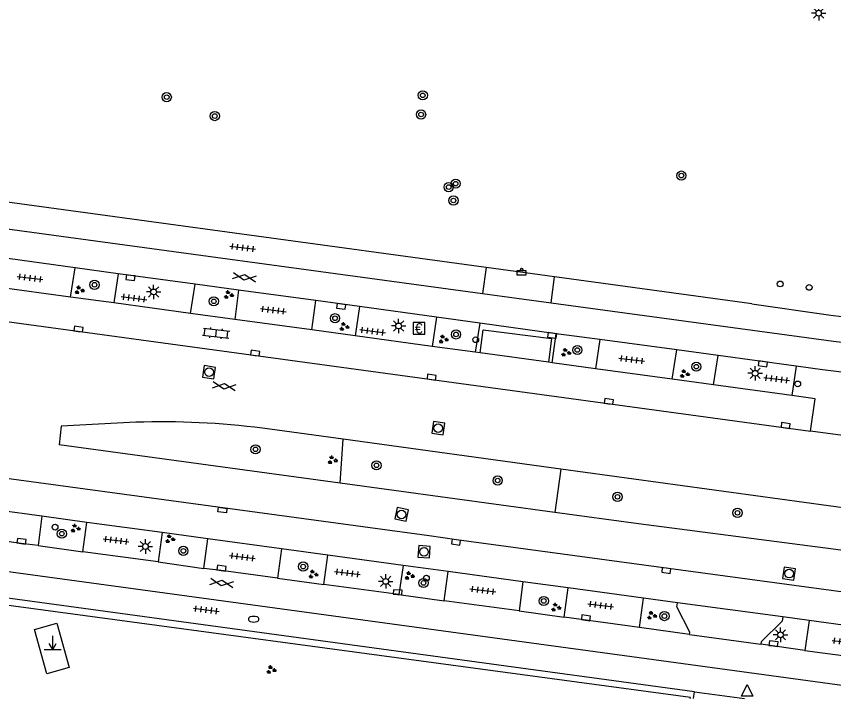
# Model space of a CAD drawing. Extents: x 132998 to 136004, y 396998 to 398512.
# Drawn here: x 134234.9 to 134305.8, y 397000 to 397059.2 of the extents above; entities that cross this region are included whole.
import ezdxf

# ---------------------------------------------------------------- set-up
doc = ezdxf.new("R2010")
doc.units = 0
for name, color, linetype in [('gg-afsc-hekwerk', 7, 'Continuous'), ('gg-knt-verharding', 7, 'Continuous'), ('gt-grn-groengrens', 7, 'Continuous'), ('gt-symb-afvalbak', 7, 'Continuous'), ('gt-symb-betaalautomaat', 7, 'Continuous'), ('gt-symb-boom', 7, 'Continuous'), ('gt-symb-brandkraan', 7, 'Continuous'), ('gt-symb-gesloten verharding', 7, 'Continuous'), ('gt-symb-groenvak', 7, 'Continuous'), ('gt-symb-klinker verharding', 7, 'Continuous'), ('gt-symb-kolk', 7, 'Continuous'), ('gt-symb-kolk center center', 7, 'Continuous'), ('gt-symb-lichtmast', 7, 'Continuous'), ('gt-symb-markant object', 7, 'Continuous'), ('gt-symb-rioolschacht', 7, 'Continuous'), ('gt-symb-tegel verharding', 7, 'Continuous'), ('gt-symb-verkeersbordpaal', 7, 'Continuous'), ('gt-symb-vlaggenmast', 7, 'Continuous'), ('gt-symb-waterafsluiter', 7, 'Continuous')]:
    doc.layers.add(name, color=color, linetype=linetype)

# ---------------------------------------------------------------- blocks, each defined once
blk = doc.blocks.new('gt0-TEG1')
at = {"layer": 'gt-symb-tegel verharding'}
for p, q in [((-1.125, 0), (1.125, 0)), ((-0.9, -0.25), (-0.9, 0.25)), ((-0.45, -0.25), (-0.45, 0.25)), ((0, -0.25), (0, 0.25)), ((0.45, -0.25), (0.45, 0.25)), ((0.9, -0.25), (0.9, 0.25))]:
    blk.add_line(p, q, dxfattribs=at)
blk = doc.blocks.new('gt0-KOLK')
at = {"layer": 'gt-symb-kolk'}
blk.add_lwpolyline([(0, 0), (0.375, 0), (0.375, 0.4), (-0.375, 0.4), (-0.375, 0), (0, 0)], dxfattribs=at)
blk = doc.blocks.new('gt0-BOOM')
at = {"layer": 'gt-symb-boom'}
for radius in [0.4, 0.2]:
    blk.add_circle((0, 0), radius, dxfattribs=at)
blk = doc.blocks.new('gt0-GRVAK')
at = {"layer": 'gt-symb-groenvak'}
for p, q in [((-0.11, 0.189), (-0.228, 0.24)), ((-0.182, 0.153), (0.088, 0.153)), ((-0.091, 0.211), (-0.156, 0.322)), ((-0.047, 0.214), (-0.047, 0.393)), ((-0.004, 0.211), (0.061, 0.322)), ((0.015, 0.189), (0.133, 0.24)), ((0.262, -0.052), (0.197, 0.059)), ((0.305, -0.049), (0.305, 0.13)), ((0.349, -0.052), (0.414, 0.059)), ((-0.245, -0.228), (-0.363, -0.177)), ((-0.318, -0.264), (-0.047, -0.264)), ((-0.226, -0.206), (-0.291, -0.095)), ((-0.183, -0.203), (-0.183, -0.024)), ((-0.139, -0.206), (-0.074, -0.095)), ((-0.12, -0.228), (-0.002, -0.177)), ((0.243, -0.074), (0.125, -0.023)), ((0.17, -0.11), (0.441, -0.11)), ((0.368, -0.074), (0.486, -0.023))]:
    blk.add_line(p, q, dxfattribs=at)
blk = doc.blocks.new('gt0-LMAST')
at = {"layer": 'gt-symb-lichtmast'}
for p, q in [((-0.182, 0.173), (-0.447, 0.438)), ((-0.005, 0.246), (-0.005, 0.621)), ((0.172, 0.173), (0.437, 0.438)), ((-0.255, -0.004), (-0.63, -0.004)), ((-0.182, -0.181), (-0.447, -0.446)), ((-0.005, -0.254), (-0.005, -0.629)), ((0.437, -0.446), (0.172, -0.181)), ((0.245, -0.004), (0.62, -0.004))]:
    blk.add_line(p, q, dxfattribs=at)
blk.add_circle((-0.005, -0.004), 0.25, dxfattribs=at)
blk = doc.blocks.new('gt0-GESVH1')
at = {"layer": 'gt-symb-gesloten verharding'}
for p, q in [((-0.992, -0.261), (0.008, 0.239)), ((0.008, -0.261), (-0.992, 0.239)), ((0.008, 0.239), (1.008, -0.261)), ((1.008, 0.239), (0.008, -0.261))]:
    blk.add_line(p, q, dxfattribs=at)
blk = doc.blocks.new('gt0-ABAK')
at = {"layer": 'gt-symb-afvalbak'}
blk.add_lwpolyline([(0.375, -0.5), (-0.375, -0.5), (-0.375, -0.1), (0.375, -0.1)], close=True, dxfattribs=at)
blk.add_circle((0, 0), 0.1, dxfattribs=at)
blk = doc.blocks.new('gt0-VMAST')
at = {"layer": 'gt-symb-vlaggenmast'}
blk.add_circle((0, 0), 0.25, dxfattribs=at)
blk = doc.blocks.new('gt0-BA')
at = {"layer": 'gt-symb-betaalautomaat'}
blk.add_lwpolyline([(-0.498, -0.507), (0.502, -0.507), (0.502, 0.493), (-0.498, 0.493)], close=True, dxfattribs=at)
blk.add_text('€', height=0.9, dxfattribs=at).set_placement((-0.357, -0.457))
blk = doc.blocks.new('gt0-VPAAL')
at = {"layer": 'gt-symb-verkeersbordpaal'}
blk.add_circle((0, 0), 0.25, dxfattribs=at)
blk = doc.blocks.new('gt0-RS')
at = {"layer": 'gt-symb-rioolschacht'}
blk.add_lwpolyline([(-0.5, -0.5), (0.5, -0.5), (0.5, 0.5), (-0.5, 0.5)], close=True, dxfattribs=at)
blk.add_circle((0, 0), 0.375, dxfattribs=at)
blk = doc.blocks.new('gt0-KL1')
at = {"layer": 'gt-symb-klinker verharding'}
for p, q in [((-1.15, 0.3), (1.15, 0.3)), ((-1, -0.3), (-1, 0.3)), ((-0.5, 0.3), (-0.5, 0.45)), ((0, -0.3), (0, 0.3)), ((0.5, 0.3), (0.5, 0.45)), ((1, -0.3), (1, 0.3)), ((-1.15, -0.3), (1.15, -0.3)), ((-0.5, -0.45), (-0.5, -0.3)), ((0.5, -0.45), (0.5, -0.3))]:
    blk.add_line(p, q, dxfattribs=at)
blk = doc.blocks.new('gt0-KOLKCC')
at = {"layer": 'gt-symb-kolk center center'}
blk.add_lwpolyline([(-0.375, 0.2), (0.375, 0.2), (0.375, -0.2), (-0.375, -0.2)], close=True, dxfattribs=at)
blk = doc.blocks.new('gt0-WAFSL')
at = {"layer": 'gt-symb-waterafsluiter'}
for p, q in [((-0.5, -0.333), (0, 0.667)), ((0, 0.667), (0.5, -0.333)), ((0.5, -0.333), (-0.5, -0.333))]:
    blk.add_line(p, q, dxfattribs=at)
blk = doc.blocks.new('gt0-BR')
at = {"layer": 'gt-symb-brandkraan'}
for centre, radius, start, end in [((-0.244, 0), 0.206, 107.56694, 252.43307), ((0.599, -2.664), 3, 106.89205, 107.56694), ((0, -0.691), 0.938, 73.10799, 106.89205), ((-0.599, -2.664), 3, 72.43309, 73.10799), ((0.244, 0), 0.206, 287.56695, 72.43309), ((0.599, 2.664), 3, 252.43307, 253.10797), ((0, 0.691), 0.938, 253.10797, 286.89206), ((-0.599, 2.664), 3, 286.89206, 287.56695)]:
    blk.add_arc(centre, radius, start, end, dxfattribs=at)
blk = doc.blocks.new('gt0-MARKOB')
at = {"layer": 'gt-symb-markant object'}
for p, q in [((0, 0), (0, 1.2)), ((-0.75, 0), (0.75, 0)), ((0, 0), (-0.3, 0.52)), ((0, 0), (0.3, 0.52))]:
    blk.add_line(p, q, dxfattribs=at)

msp = doc.modelspace()

# ---------------------------------------------------------------- linework, layer by layer
at = {"layer": 'gg-afsc-hekwerk'}
msp.add_lwpolyline([(134293.35, 397000), (134293.362, 397000.085), (134219.985, 397010)], dxfattribs=at)
at = {"layer": 'gg-knt-verharding'}
for p, q in [((134275.622, 397037.397), (134215.526, 397045.597)), ((134214.899, 397043.378), (134275.315, 397035.16)), ((134239.953, 397037.377), (134233.256, 397038.29)), ((134239.561, 397034.844), (134239.953, 397037.377)), ((134243.688, 397036.868), (134239.953, 397037.377)), ((134275.622, 397037.397), (134275.315, 397035.16)), ((134281.57, 397036.586), (134275.622, 397037.397)), ((134243.688, 397036.868), (134243.321, 397034.33)), ((134250.36, 397035.958), (134243.688, 397036.868)), ((134281.272, 397034.35), (134281.57, 397036.586)), ((134298.682, 397034.251), (134281.57, 397036.586)), ((134239.561, 397034.844), (134232.908, 397035.752)), ((134249.981, 397033.421), (134250.36, 397035.958)), ((134254.147, 397035.442), (134250.36, 397035.958)), ((134243.321, 397034.33), (134239.561, 397034.844)), ((134254.147, 397035.442), (134253.806, 397032.899)), ((134260.835, 397034.53), (134254.147, 397035.442)), ((134275.315, 397035.16), (134281.272, 397034.35)), ((134249.981, 397033.421), (134243.321, 397034.33)), ((134260.486, 397031.987), (134260.835, 397034.53)), ((134264.628, 397034.011), (134260.835, 397034.53)), ((134281.272, 397034.35), (134305.766, 397031.018)), ((134298.682, 397034.251), (134305.536, 397033.274)), ((134253.806, 397032.899), (134249.981, 397033.421)), ((134264.628, 397034.011), (134264.251, 397031.473)), ((134271.315, 397033.091), (134264.628, 397034.011)), ((134260.486, 397031.987), (134253.806, 397032.899)), ((134271.315, 397033.091), (134270.93, 397030.561)), ((134275.079, 397032.573), (134271.315, 397033.091)), ((134305.536, 397033.274), (134308.906, 397032.868)), ((134264.251, 397031.473), (134260.486, 397031.987)), ((134275.079, 397032.573), (134274.672, 397030.05)), ((134281.715, 397031.662), (134275.079, 397032.573)), ((134270.93, 397030.561), (134264.251, 397031.473)), ((134281.368, 397029.136), (134281.715, 397031.662)), ((134285.493, 397031.153), (134281.715, 397031.662)), ((134274.672, 397030.05), (134270.93, 397030.561)), ((134285.493, 397031.153), (134285.116, 397028.625)), ((134292.169, 397030.253), (134285.493, 397031.153)), ((134305.766, 397031.018), (134318.515, 397029.427)), ((134275.096, 397029.992), (134274.672, 397030.05)), ((134281.044, 397029.18), (134275.096, 397029.992)), ((134291.785, 397027.714), (134292.169, 397030.253)), ((134295.757, 397029.769), (134292.169, 397030.253)), ((134281.368, 397029.136), (134281.044, 397029.18)), ((134285.116, 397028.625), (134281.368, 397029.136)), ((134295.372, 397027.224), (134295.757, 397029.769)), ((134302.525, 397028.844), (134295.757, 397029.769)), ((134291.785, 397027.714), (134285.116, 397028.625)), ((134302.525, 397028.844), (134302.162, 397026.297)), ((134304.824, 397028.523), (134302.525, 397028.844)), ((134295.372, 397027.224), (134291.785, 397027.714)), ((134302.162, 397026.297), (134295.372, 397027.224)), ((134238.733, 397023.636), (134238.57, 397022.014)), ((134245.227, 397023.976), (134238.733, 397023.636)), ((134263.22, 397022.502), (134256.218, 397023.461)), ((134316.771, 397021.444), (134303.782, 397023.199)), ((134262.961, 397018.688), (134238.57, 397022.014)), ((134282.11, 397019.915), (134263.22, 397022.502)), ((134316.017, 397015.272), (134282.11, 397019.915)), ((134281.583, 397016.148), (134262.961, 397018.688)), ((134237.077, 397015.824), (134230.567, 397016.711)), ((134237.077, 397015.824), (134236.741, 397013.282)), ((134240.973, 397015.293), (134237.077, 397015.824)), ((134240.616, 397012.75), (134240.973, 397015.293)), ((134247.518, 397014.402), (134240.973, 397015.293)), ((134247.518, 397014.402), (134247.15, 397011.871)), ((134251.478, 397013.863), (134247.518, 397014.402)), ((134251.13, 397011.296), (134251.478, 397013.863)), ((134257.86, 397012.993), (134251.478, 397013.863)), ((134236.741, 397013.282), (134240.616, 397012.75)), ((134257.86, 397012.993), (134257.511, 397010.447)), ((134261.879, 397012.445), (134257.86, 397012.993)), ((134247.15, 397011.871), (134240.616, 397012.75)), ((134261.539, 397009.904), (134261.879, 397012.445)), ((134268.434, 397011.552), (134261.879, 397012.445)), ((134247.15, 397011.871), (134251.13, 397011.296)), ((134268.434, 397011.552), (134268.057, 397009.023)), ((134272.33, 397011.022), (134268.434, 397011.552)), ((134271.972, 397008.475), (134272.33, 397011.022)), ((134278.812, 397010.138), (134272.33, 397011.022)), ((134257.511, 397010.447), (134261.539, 397009.904)), ((134278.812, 397010.138), (134278.482, 397007.624)), ((134282.737, 397009.603), (134278.812, 397010.138)), ((134268.057, 397009.023), (134261.539, 397009.904)), ((134282.401, 397007.065), (134282.737, 397009.603)), ((134289.292, 397008.713), (134282.737, 397009.603)), ((134268.057, 397009.023), (134271.972, 397008.475)), ((134288.936, 397006.167), (134289.292, 397008.713)), ((134292.238, 397008.32), (134289.292, 397008.713)), ((134278.482, 397007.624), (134271.972, 397008.475)), ((134301.378, 397007.097), (134292.238, 397008.32)), ((134278.482, 397007.624), (134282.401, 397007.065)), ((134303.677, 397006.79), (134301.378, 397007.097)), ((134288.936, 397006.167), (134282.401, 397007.065)), ((134303.677, 397006.79), (134303.285, 397004.189)), ((134310.466, 397005.844), (134303.677, 397006.79)), ((134293.266, 397005.576), (134288.936, 397006.167)), ((134293.266, 397005.576), (134299.481, 397004.72)), ((134303.285, 397004.189), (134299.481, 397004.72)), ((134303.285, 397004.189), (134310.134, 397003.259)), ((134293.636, 397000), (134293.719, 397000.591)), ((134293.719, 397000.591), (134298.041, 397000))]:
    msp.add_line(p, q, dxfattribs=at)
for points in [[(134211.521, 397035.815), (134224.896, 397033.955), (134303.782, 397023.199)], [(134275.096, 397029.992), (134275.367, 397031.987), (134281.292, 397031.231), (134281.044, 397029.18)], [(134317.491, 397026.941), (134315.937, 397027.155), (134304.824, 397028.523)], [(134303.782, 397023.199), (134304.172, 397026.023), (134302.162, 397026.297)], [(134314.76, 397008.144), (134273.044, 397013.771), (134270.68, 397014.121), (134234.432, 397019.04), (134216.193, 397021.497), (134208.032, 397022.627)], [(134315.532, 397011.69), (134288.861, 397015.155), (134281.583, 397016.148)], [(134203.352, 397015.22), (134309.92, 397000.707), (134315.419, 397000)], [(134236.741, 397013.282), (134235.28, 397013.462), (134230.206, 397014.157)], [(134293.719, 397000.591), (134272.903, 397003.437), (134219.453, 397010.702)], [(134257.511, 397010.447), (134252.631, 397011.124), (134251.13, 397011.296)], [(134293.266, 397005.576), (134293.293, 397005.766), (134292.189, 397007.952), (134292.238, 397008.32)], [(134301.378, 397007.097), (134301.327, 397006.714), (134299.509, 397004.923), (134299.481, 397004.72)], [(134239.45, 397002.688), (134237.508, 397002.151), (134236.437, 397006.007), (134238.379, 397006.544), (134239.45, 397002.688)]]:
    msp.add_lwpolyline(points, dxfattribs=at)
msp.add_arc((134247.46, 396954.1), 69.912, 82.80386, 91.8307, dxfattribs=at)
at = {"layer": 'gt-grn-groengrens'}
for p, q in [((134262.961, 397018.688), (134263.22, 397022.502)), ((134282.11, 397019.915), (134281.583, 397016.148))]:
    msp.add_line(p, q, dxfattribs=at)

# ---------------------------------------------------------------- block references
at = {"layer": 'gt-symb-afvalbak'}
msp.add_blockref('gt0-ABAK', (134278.709, 397037.243), dxfattribs=at)
at = {"layer": 'gt-symb-betaalautomaat'}
msp.add_blockref('gt0-BA', (134269.8, 397032.129), dxfattribs=at)
at = {"layer": 'gt-symb-boom'}
for p in [(134247.904, 397052.181), (134270.127, 397052.341), (134269.981, 397050.677), (134252.074, 397050.542), (134292.573, 397045.376), (134272.381, 397044.38), (134272.985, 397044.677), (134272.788, 397043.214), (134241.638, 397035.905), (134251.989, 397034.469), (134262.514, 397033.001), (134273.015, 397031.599), (134283.538, 397030.246), (134293.87, 397028.8), (134255.611, 397021.628), (134266.11, 397020.239), (134276.63, 397018.928), (134287.03, 397017.505), (134297.441, 397016.12), (134238.803, 397014.312), (134249.35, 397012.818), (134259.748, 397011.46), (134270.19, 397010.036), (134280.631, 397008.476), (134291.104, 397007.164)]:
    msp.add_blockref('gt0-BOOM', p, dxfattribs=at)
at = {"layer": 'gt-symb-brandkraan'}
msp.add_blockref('gt0-BR', (134255.445, 397006.894), dxfattribs=at)
at = {"layer": 'gt-symb-gesloten verharding'}
for p, rotation in [((134254.636, 397036.56), -7.992313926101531), ((134252.887, 397027.117), -6.947410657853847), ((134252.669, 397010.036), -7.992313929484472)]:
    msp.add_blockref('gt0-GESVH1', p, dxfattribs=dict(at, rotation=rotation))
at = {"layer": 'gt-symb-groenvak'}
for p in [(134240.31, 397035.437), (134253.265, 397035.033), (134263.296, 397032.267), (134271.903, 397031.175), (134282.542, 397030.025), (134292.84, 397028.174), (134262.271, 397020.698), (134239.961, 397014.77), (134248.172, 397013.853), (134260.605, 397010.783), (134268.954, 397010.659), (134281.677, 397007.916), (134289.995, 397007.204), (134256.955, 397002.502)]:
    msp.add_blockref('gt0-GRVAK', p, dxfattribs=at)
at = {"layer": 'gt-symb-klinker verharding', "rotation": -6.485660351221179}
msp.add_blockref('gt0-KL1', (134252.192, 397031.705), dxfattribs=at)
at = {"layer": 'gt-symb-kolk'}
for p, rotation in [((134244.794, 397036.72), 172.24257421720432), ((134263.07, 397034.225), 172.18581914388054), ((134240.223, 397031.864), -7.757425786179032), ((134281.386, 397031.706), 172.29934460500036), ((134255.561, 397029.778), -7.7574257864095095), ((134299.669, 397029.242), 172.06444962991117), ((134270.867, 397027.693), -7.757425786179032), ((134286.256, 397025.585), -7.8141808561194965), ((134301.592, 397023.496), -7.757425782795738), ((134235.28, 397013.462), -7.0059047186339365), ((134273.044, 397013.771), 171.60242742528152), ((134252.631, 397011.124), -7.90072417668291), ((134291.292, 397011.312), 172.81812146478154), ((134267.945, 397009.03), -3.5612322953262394), ((134284.262, 397006.815), -7.884738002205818), ((134300.541, 397004.572), -7.949791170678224)]:
    msp.add_blockref('gt0-KOLK', p, dxfattribs=dict(at, rotation=rotation))
at = {"layer": 'gt-symb-kolk center center', "rotation": -6.890548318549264}
msp.add_blockref('gt0-KOLKCC', (134252.732, 397016.356), dxfattribs=at)
at = {"layer": 'gt-symb-lichtmast'}
for p in [(134304.495, 397059.47), (134246.768, 397035.289), (134268.036, 397032.336), (134298.982, 397028.229), (134246.056, 397013.203), (134266.913, 397010.177), (134301.18, 397005.542)]:
    msp.add_blockref('gt0-LMAST', p, dxfattribs=at)
at = {"layer": 'gt-symb-markant object'}
msp.add_blockref('gt0-MARKOB', (134238.006, 397004.26), dxfattribs=at)
at = {"layer": 'gt-symb-rioolschacht'}
for p, rotation in [((134251.576, 397028.317), -99.02919884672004), ((134271.47, 397023.465), -98.16250946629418), ((134268.289, 397015.983), 169.0495657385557), ((134270.235, 397012.741), 85.92663550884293), ((134301.919, 397010.847), 171.60242742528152)]:
    msp.add_blockref('gt0-RS', p, dxfattribs=dict(at, rotation=rotation))
at = {"layer": 'gt-symb-tegel verharding'}
for p, rotation in [((134254.504, 397039.126), -6.947410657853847), ((134236.047, 397036.49), -6.94741065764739), ((134245.067, 397034.748), -6.947410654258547), ((134257.149, 397033.702), -6.94741065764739), ((134265.767, 397031.876), -6.94741065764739), ((134288.267, 397029.405), -6.94741065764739), ((134300.84, 397027.725), -6.947410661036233), ((134243.507, 397013.736), -6.947410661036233), ((134254.472, 397012.287), -6.94741065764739), ((134263.588, 397010.901), -6.94741065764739), ((134275.343, 397009.397), -6.94741065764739), ((134251.332, 397007.7), -6.94741065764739), ((134285.576, 397008.095), -6.947410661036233), ((134306.765, 397004.92), -6.94741065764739)]:
    msp.add_blockref('gt0-TEG1', p, dxfattribs=dict(at, rotation=rotation))
at = {"layer": 'gt-symb-verkeersbordpaal'}
for p in [(134274.725, 397031.136), (134302.673, 397027.306), (134238.211, 397014.877), (134270.439, 397010.453)]:
    msp.add_blockref('gt0-VPAAL', p, dxfattribs=at)
at = {"layer": 'gt-symb-vlaggenmast'}
for p in [(134301.148, 397035.975), (134303.661, 397035.677)]:
    msp.add_blockref('gt0-VMAST', p, dxfattribs=at)
at = {"layer": 'gt-symb-waterafsluiter'}
msp.add_blockref('gt0-WAFSL', (134298.277, 397000.554), dxfattribs=at)

doc.saveas('drawing.dxf')
